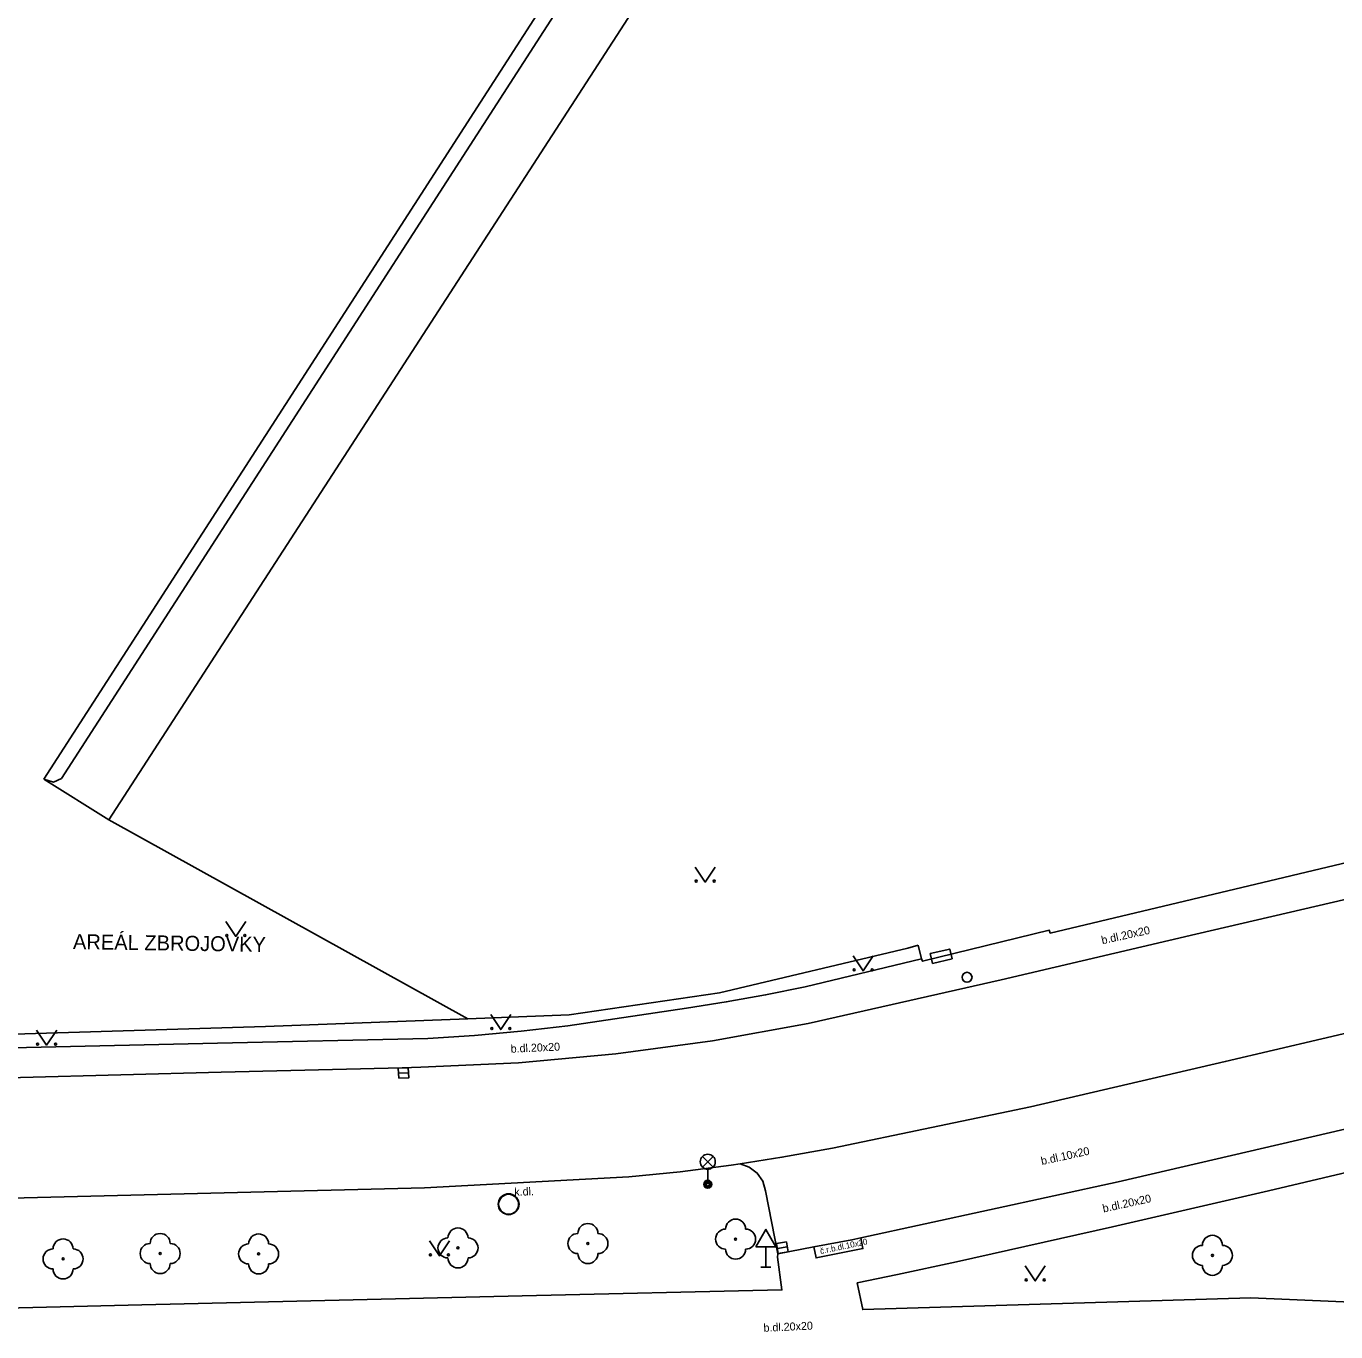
# Model space of a CAD drawing. Extents: x -596229 to -595156, y -1161237 to -1159376.
# Drawn here: x -596173.9 to -596108.5, y -1160083.2 to -1160017.9 of the extents above; entities that cross this region are included whole.
import ezdxf

# ---------------------------------------------------------------- set-up
doc = ezdxf.new("R2010")
doc.units = 0
for name, color, linetype in [('Level 22', 7, 'Continuous'), ('Level 24', 7, 'Continuous'), ('Level 27', 7, 'Continuous'), ('Level 31', 7, 'Continuous'), ('Level 33', 7, 'Continuous'), ('Level 34', 7, 'Continuous'), ('Level 36', 7, 'Continuous'), ('TM - chodniky - VP', 7, 'Continuous'), ('TM - komunikace - VP', 7, 'Continuous'), ('TM - plot drateny_ kovovy - VP', 7, 'Continuous'), ('TM - popis objektu', 7, 'Continuous'), ('TM - popis povrchu', 7, 'Continuous'), ('TM - rozhrani mezi zpev. plochami mezi sebou - VP', 7, 'Continuous'), ('TM - rozhrani ploch obecne - VP', 7, 'Continuous')]:
    doc.layers.add(name, color=color, linetype=linetype)

msp = doc.modelspace()

# ---------------------------------------------------------------- linework, layer by layer
at = {"layer": 'Level 22'}
for centre in [(-596138.48, -1160078.53), (-596167.23, -1160079.25), (-596162.31, -1160079.27), (-596152.35, -1160078.97), (-596145.86, -1160078.75), (-596114.66, -1160079.34), (-596172.08, -1160079.52)]:
    msp.add_circle(centre, 0.05, dxfattribs=at)
for centre, start, end in [((-596152.35, -1160078.47), 0, 180), ((-596145.86, -1160078.25), 0, 180), ((-596138.98, -1160078.53), 90, 270), ((-596138.48, -1160078.03), 0, 180), ((-596137.98, -1160078.53), 270, 90), ((-596172.08, -1160079.02), 0, 180), ((-596167.23, -1160078.75), 0, 180), ((-596162.31, -1160078.77), 0, 180), ((-596152.85, -1160078.97), 90, 270), ((-596151.85, -1160078.97), 270, 90), ((-596146.36, -1160078.75), 90, 270), ((-596145.36, -1160078.75), 270, 90), ((-596114.66, -1160078.84), 0, 180), ((-596172.58, -1160079.52), 90, 270), ((-596171.58, -1160079.52), 270, 90), ((-596167.73, -1160079.25), 90, 270), ((-596166.73, -1160079.25), 270, 90), ((-596162.81, -1160079.27), 90, 270), ((-596161.81, -1160079.27), 270, 90), ((-596145.86, -1160079.25), 180, 0), ((-596138.48, -1160079.03), 180, 0), ((-596115.16, -1160079.34), 90, 270), ((-596114.16, -1160079.34), 270, 90), ((-596167.23, -1160079.75), 180, 0), ((-596162.31, -1160079.77), 180, 0), ((-596152.35, -1160079.47), 180, 0), ((-596114.66, -1160079.84), 180, 0), ((-596172.08, -1160080.02), 180, 0)]:
    msp.add_arc(centre, 0.5, start, end, dxfattribs=at)
at = {"layer": 'Level 24'}
msp.add_lwpolyline([(-596128.639, -1160064.754), (-596127.665, -1160064.526), (-596127.779, -1160064.039), (-596128.753, -1160064.267)], close=True, dxfattribs=at)
at = {"layer": 'Level 27'}
for p, q in [((-596155.32, -1160070.244), (-596154.82, -1160070.216)), ((-596136.396, -1160079.003), (-596135.904, -1160078.917))]:
    msp.add_line(p, q, dxfattribs=at)
for points in [[(-596155.305, -1160070.494), (-596154.806, -1160070.465), (-596154.835, -1160069.966), (-596155.334, -1160069.995)], [(-596136.354, -1160079.249), (-596135.861, -1160079.164), (-596135.946, -1160078.671), (-596136.439, -1160078.756)]]:
    msp.add_lwpolyline(points, close=True, dxfattribs=at)
msp.add_circle((-596149.82, -1160076.79), 0.5, dxfattribs=at)
at = {"layer": 'Level 31'}
msp.add_circle((-596126.92, -1160065.45), 0.25, dxfattribs=at)
at = {"layer": 'Level 33'}
for p, q in [((-596140.135, -1160074.93), (-596139.605, -1160074.4)), ((-596140.135, -1160074.4), (-596139.605, -1160074.93)), ((-596139.87, -1160075.04), (-596139.87, -1160075.79))]:
    msp.add_line(p, q, dxfattribs=at)
for centre, radius in [((-596139.87, -1160074.665), 0.375), ((-596139.87, -1160075.79), 0.2), ((-596139.87, -1160075.79), 0.145), ((-596139.87, -1160075.79), 0.0876)]:
    msp.add_circle(centre, radius, dxfattribs=at)
at = {"layer": 'Level 34'}
for p, q in [((-596136.97, -1160078.912), (-596136.97, -1160079.93)), ((-596137.22, -1160079.93), (-596136.72, -1160079.93))]:
    msp.add_line(p, q, dxfattribs=at)
msp.add_lwpolyline([(-596137.47, -1160078.912), (-596136.47, -1160078.912), (-596136.97, -1160078.046)], close=True, dxfattribs=at)
at = {"layer": 'Level 36'}
for points in [[(-596140.5, -1160059.94), (-596140, -1160060.69), (-596139.5, -1160059.94)], [(-596163.95, -1160062.66), (-596163.45, -1160063.41), (-596162.95, -1160062.66)], [(-596132.61, -1160064.38), (-596132.11, -1160065.13), (-596131.61, -1160064.38)], [(-596150.71, -1160067.31), (-596150.21, -1160068.06), (-596149.71, -1160067.31)], [(-596173.4, -1160068.09), (-596172.9, -1160068.84), (-596172.4, -1160068.09)], [(-596153.78, -1160078.62), (-596153.28, -1160079.37), (-596152.78, -1160078.62)], [(-596124.01, -1160079.87), (-596123.51, -1160080.62), (-596123.01, -1160079.87)]]:
    msp.add_lwpolyline(points, dxfattribs=at)
for centre in [(-596140.45, -1160060.64), (-596139.551, -1160060.64), (-596163.9, -1160063.36), (-596163.001, -1160063.36), (-596132.56, -1160065.08), (-596131.661, -1160065.08), (-596150.66, -1160068.01), (-596149.761, -1160068.01), (-596173.35, -1160068.79), (-596172.451, -1160068.79), (-596153.73, -1160079.32), (-596152.831, -1160079.32), (-596123.96, -1160080.57), (-596123.061, -1160080.57)]:
    msp.add_circle(centre, 0.05, dxfattribs=at)
at = {"layer": 'TM - chodniky - VP'}
for points in [[(-596135.01, -1160065.93), (-596129.2, -1160064.52)], [(-596135.01, -1160065.93), (-596136.98, -1160066.33), (-596138.95, -1160066.68), (-596140.93, -1160066.99)], [(-596146.87, -1160067.87), (-596140.93, -1160066.99)], [(-596149.19, -1160068.14), (-596151.52, -1160068.35), (-596153.85, -1160068.5)], [(-596149.19, -1160068.14), (-596146.87, -1160067.87)], [(-596210.28, -1160069.9), (-596204.03, -1160069.72), (-596184.2, -1160069.19), (-596164.36, -1160068.74)], [(-596164.36, -1160068.74), (-596153.85, -1160068.5)], [(-596089.69, -1160068.97), (-596089.43, -1160070.17), (-596099.83, -1160072.55), (-596099.69, -1160073.27), (-596104.53, -1160074.39), (-596111.85, -1160076.11), (-596119.65, -1160077.91), (-596127.45, -1160079.66), (-596130.39, -1160080.29)], [(-596136.39, -1160079.43), (-596136.37, -1160079.26)], [(-596215.76, -1160082.93), (-596203.1, -1160082.63), (-596183.14, -1160082.17), (-596168.15, -1160081.82), (-596149.15, -1160081.37), (-596136.17, -1160081.07), (-596136.39, -1160079.43)], [(-596130.39, -1160080.29), (-596132.4, -1160080.72)], [(-596132.4, -1160080.72), (-596132.13, -1160082.05), (-596112.74, -1160081.46), (-596101.55, -1160081.94), (-596096.67, -1160082.15)]]:
    msp.add_lwpolyline(points, dxfattribs=at)
at = {"layer": 'TM - komunikace - VP'}
for points in [[(-596107.51, -1160061.44), (-596107.9, -1160061.53), (-596115.49, -1160063.3), (-596125.22, -1160065.57), (-596134.85, -1160067.76)], [(-596134.85, -1160067.76), (-596139.64, -1160068.62), (-596144.47, -1160069.28), (-596149.33, -1160069.72), (-596154.2, -1160069.94)], [(-596154.2, -1160069.94), (-596155.14, -1160069.97), (-596164.18, -1160070.19)], [(-596194.22, -1160070.98), (-596184.19, -1160070.71), (-596174.2, -1160070.45), (-596164.18, -1160070.19)], [(-596105.68, -1160072.48), (-596119.36, -1160075.67)], [(-596138.26, -1160074.77), (-596138.71, -1160074.83), (-596141.25, -1160075.16), (-596143.81, -1160075.42)], [(-596138.26, -1160074.77), (-596137.8, -1160074.93), (-596137.4, -1160075.23), (-596137.12, -1160075.64), (-596136.98, -1160076.11)], [(-596143.81, -1160075.42), (-596154.02, -1160075.96), (-596164.04, -1160076.21), (-596174.03, -1160076.47), (-596184.02, -1160076.73), (-596194.03, -1160076.99), (-596204.02, -1160077.26), (-596210.96, -1160077.43)], [(-596119.36, -1160075.67), (-596132.22, -1160078.47)], [(-596136.37, -1160079.26), (-596136.98, -1160076.11)], [(-596132.22, -1160078.47), (-596132.67, -1160078.57), (-596134.57, -1160078.92)], [(-596134.57, -1160078.92), (-596136.37, -1160079.26)]]:
    msp.add_lwpolyline(points, dxfattribs=at)
at = {"layer": 'TM - plot drateny_ kovovy - VP'}
for points in [[(-596129.36, -1160063.85), (-596129.88, -1160064), (-596139.29, -1160066.22), (-596146.79, -1160067.32), (-596151.86, -1160067.53)], [(-596151.86, -1160067.53), (-596161.97, -1160067.9), (-596182.21, -1160068.53), (-596209.98, -1160069.33), (-596212.62, -1160064.99)]]:
    msp.add_lwpolyline(points, dxfattribs=at)
at = {"layer": 'TM - rozhrani mezi zpev. plochami mezi sebou - VP'}
msp.add_lwpolyline([(-596132.22, -1160078.47), (-596132.12, -1160079), (-596134.46, -1160079.47), (-596134.57, -1160078.92)], dxfattribs=at)
at = {"layer": 'TM - rozhrani ploch obecne - VP'}
for points in [[(-596169.8, -1160057.59), (-596130.8, -1159997.35), (-596103.63, -1159955.38), (-596101.28, -1159954.78), (-596098.78, -1159956.14)], [(-596139.48, -1160003.52), (-596138.87, -1160003.92), (-596172.16, -1160055.52), (-596172.55, -1160055.7), (-596173.04, -1160055.55)], [(-596139.48, -1160003.52), (-596173.04, -1160055.55)], [(-596173.04, -1160055.55), (-596169.8, -1160057.59)], [(-596169.8, -1160057.59), (-596151.86, -1160067.53)], [(-596122.77, -1160063.24), (-596103.62, -1160058.68)], [(-596129.2, -1160064.52), (-596129.15, -1160064.65), (-596122.81, -1160063.1), (-596122.77, -1160063.24)], [(-596129.36, -1160063.85), (-596129.2, -1160064.52)], [(-596106.78, -1160067.96), (-596114.02, -1160069.66), (-596123.75, -1160071.92), (-596133.64, -1160073.99)], [(-596133.64, -1160073.99), (-596136.17, -1160074.44), (-596138.26, -1160074.77)], [(-596149.3, -1160076.79), (-596149.31, -1160076.7), (-596149.33, -1160076.61), (-596149.37, -1160076.53), (-596149.42, -1160076.45), (-596149.49, -1160076.39), (-596149.56, -1160076.34), (-596149.64, -1160076.3), (-596149.73, -1160076.27), (-596149.82, -1160076.27), (-596149.91, -1160076.27), (-596150, -1160076.3), (-596150.08, -1160076.34), (-596150.15, -1160076.39), (-596150.22, -1160076.45), (-596150.27, -1160076.53), (-596150.31, -1160076.61), (-596150.33, -1160076.7), (-596150.34, -1160076.79), (-596150.33, -1160076.88), (-596150.31, -1160076.96), (-596150.27, -1160077.05), (-596150.22, -1160077.12), (-596150.15, -1160077.18), (-596150.08, -1160077.24), (-596150, -1160077.27), (-596149.91, -1160077.3), (-596149.82, -1160077.31), (-596149.73, -1160077.3), (-596149.64, -1160077.27), (-596149.56, -1160077.24), (-596149.49, -1160077.18), (-596149.42, -1160077.12), (-596149.37, -1160077.05), (-596149.33, -1160076.96), (-596149.31, -1160076.88), (-596149.3, -1160076.79)]]:
    msp.add_lwpolyline(points, dxfattribs=at)

# ---------------------------------------------------------------- texts
at = {"layer": 'TM - popis objektu'}
msp.add_text('AREÁL ZBROJOVKY', height=0.75, rotation=359.14519, dxfattribs=at).set_placement((-596171.59, -1160064.04))
at = {"layer": 'TM - popis povrchu'}
for s, height, rotation, p in [('b.dl.20x20', 0.4, 12.38106, (-596120.16, -1160063.8)), ('b.dl.20x20', 0.4, 2.5994, (-596149.71, -1160069.22)), ('b.dl.10x20', 0.4, 12.38106, (-596123.18, -1160074.83)), ('k.dl.', 0.4, 2.14596, (-596149.53, -1160076.37)), ('b.dl.20x20', 0.4, 12.38106, (-596120.1, -1160077.2)), ('č.r.b.dl.10x20', 0.3, 11.81459, (-596134.23, -1160079.28)), ('b.dl.20x20', 0.4, 2.5994, (-596137.08, -1160083.16))]:
    msp.add_text(s, height=height, rotation=rotation, dxfattribs=at).set_placement(p)

doc.saveas('drawing.dxf')
